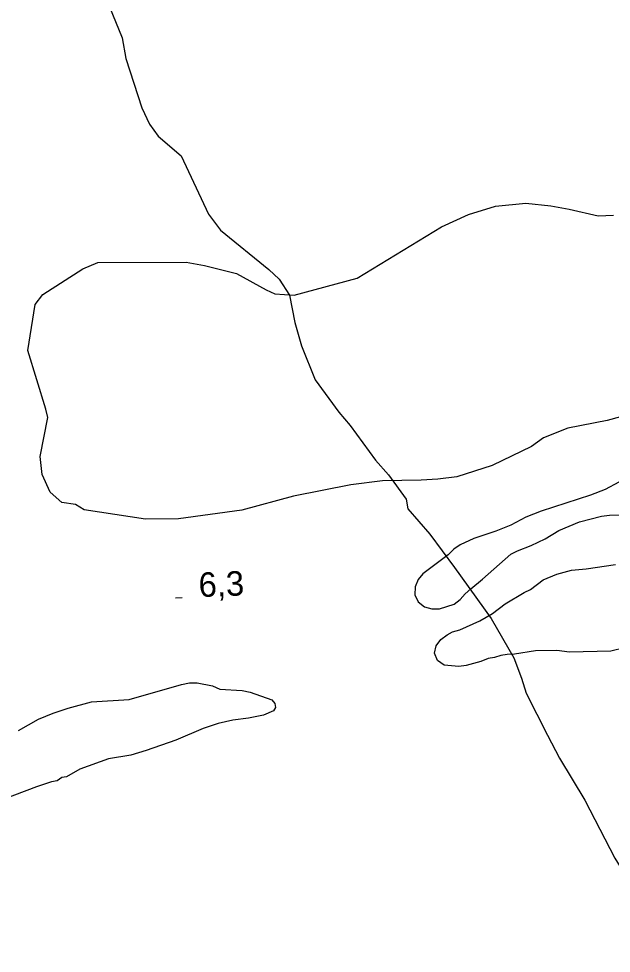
# Model space of a CAD drawing. Extents: x 336540 to 340074, y 5572036 to 5573747.
# Drawn here: x 337829.4 to 337902, y 5573041.1 to 5573155.6 of the extents above; entities that cross this region are included whole.
import ezdxf

# ---------------------------------------------------------------- set-up
doc = ezdxf.new("R2010")
doc.units = 0
for name, color, linetype in [('Niveau 2', 7, 'Continuous'), ('Niveau 22', 7, 'Continuous'), ('Niveau 3', 7, 'Continuous')]:
    doc.layers.add(name, color=color, linetype=linetype)

msp = doc.modelspace()

# ---------------------------------------------------------------- linework, layer by layer
at = {"layer": 'Niveau 2'}
for points in [[(337831.44, 5573120.61), (337832.39, 5573121.83), (337837.29, 5573124.96), (337839.13, 5573125.74), (337849.96, 5573125.8), (337852.18, 5573125.39), (337856.11, 5573124.4), (337859.77, 5573122.4), (337860.82, 5573121.93), (337863.2, 5573121.73), (337870.88, 5573123.81), (337881.21, 5573130.11), (337884.53, 5573131.63), (337887.85, 5573132.65), (337891.56, 5573133.02), (337894.63, 5573132.67), (337896.86, 5573132.27), (337900.44, 5573131.45), (337902.31, 5573131.55)], [(337909.06, 5573108.47), (337901.54, 5573106.4), (337896.7, 5573105.45), (337893.71, 5573104.28), (337892.24, 5573103.2), (337887.44, 5573100.9), (337883.12, 5573099.49), (337880.77, 5573099.21), (337878.73, 5573099.1), (337874, 5573099.02), (337870.14, 5573098.5), (337863.11, 5573097.11), (337856.76, 5573095.42), (337849.03, 5573094.37), (337844.96, 5573094.32), (337837.46, 5573095.46), (337836.41, 5573096.09), (337834.71, 5573096.35), (337833.28, 5573097.62), (337832.33, 5573099.78), (337832.05, 5573101.97), (337833, 5573106.77), (337832.76, 5573107.77), (337830.56, 5573114.95), (337831.44, 5573120.61)], [(337902.94, 5573098.84), (337901.27, 5573097.96), (337899.49, 5573097.24), (337893.45, 5573095.29), (337891.55, 5573094.57)], [(337889.72, 5573093.57), (337887.88, 5573092.85), (337885.19, 5573091.94), (337883.52, 5573091.17), (337882.75, 5573090.64), (337882.03, 5573089.95), (337878.93, 5573087.62), (337878.38, 5573086.93), (337878.01, 5573086.02), (337877.98, 5573085.06), (337878.39, 5573084.17), (337879.14, 5573083.57), (337880.04, 5573083.31), (337881, 5573083.33), (337882.79, 5573083.88), (337883.51, 5573084.46), (337884.11, 5573085.15), (337884.83, 5573085.79), (337886.27, 5573086.95), (337889.74, 5573090.02), (337890.52, 5573090.43), (337892.2, 5573091.09), (337893.92, 5573091.92), (337895.59, 5573092.92), (337898.15, 5573094), (337900.84, 5573094.68), (337901.79, 5573094.82), (337905.62, 5573094.85)], [(337891.55, 5573094.57), (337889.72, 5573093.57)], [(337903.66, 5573078.54), (337901.98, 5573078.16), (337896.92, 5573078.04), (337895.34, 5573078.23), (337892.76, 5573078.17), (337890.18, 5573077.77), (337889.28, 5573077.75), (337888.49, 5573077.62), (337887.71, 5573077.37), (337886.93, 5573077.24), (337886.04, 5573076.88), (337884.25, 5573076.39), (337883.35, 5573076.26), (337881.55, 5573076.44), (337880.74, 5573076.98), (337880.39, 5573077.88), (337880.59, 5573078.78), (337881.14, 5573079.58), (337881.91, 5573080.16), (337882.58, 5573080.52), (337883.47, 5573080.76), (337885.92, 5573081.84), (337887.48, 5573082.77), (337889.02, 5573083.94), (337891.36, 5573085.34), (337892.13, 5573085.7), (337893.68, 5573086.86), (337895.35, 5573087.58), (337897.14, 5573088.07), (337898.94, 5573088.23), (337902.53, 5573088.76)], [(337829.43, 5573068.41), (337831.88, 5573069.82), (337833.66, 5573070.54), (337835.5, 5573071.15), (337838.35, 5573071.95), (337842.96, 5573072.23), (337849.39, 5573074.07), (337850.34, 5573074.26), (337851.3, 5573074.28), (337853.16, 5573073.88), (337854.07, 5573073.5), (337856.83, 5573073.34), (337857.79, 5573073.14), (337860.46, 5573072.19), (337860.81, 5573071.75), (337860.88, 5573071.25), (337860.66, 5573070.85), (337859.43, 5573070.31), (337857.59, 5573069.93), (337855.68, 5573069.71), (337853.89, 5573069.28), (337852.05, 5573068.67), (337848.7, 5573067.24), (337845.07, 5573065.97), (337843.17, 5573065.42), (337840.43, 5573064.96), (337836.91, 5573063.69), (337835.3, 5573062.75), (337834.74, 5573062.68), (337834.13, 5573062.28), (337833.46, 5573062.15), (337831.62, 5573061.54), (337827.43, 5573059.92)]]:
    msp.add_lwpolyline(points, dxfattribs=at)
at = {"layer": 'Niveau 22'}
for points in [[(337838.91, 5573161.09), (337842.12, 5573153.25), (337842.57, 5573150.72), (337844.51, 5573144.71), (337845.44, 5573142.7), (337846.53, 5573141.22), (337849.34, 5573138.81), (337852.7, 5573131.67), (337854.15, 5573129.7), (337860.09, 5573124.87), (337861.35, 5573123.72), (337862.61, 5573121.75), (337863.26, 5573118.38), (337864.07, 5573115.54), (337865.77, 5573111.38), (337868.65, 5573107.42), (337870.06, 5573105.79), (337873.14, 5573101.53), (337874.74, 5573099.73), (337876.89, 5573096.77), (337877.1, 5573095.59), (337879.78, 5573092.49), (337882.83, 5573088.39), (337887.33, 5573082.13), (337890.09, 5573077.33), (337891.04, 5573074.84)], [(337891.04, 5573074.84), (337891.62, 5573072.99), (337894.21, 5573067.84), (337895.69, 5573065.03), (337898.78, 5573059.9), (337902.48, 5573052.77), (337904.85, 5573048.97), (337906.67, 5573045.84), (337907.76, 5573044.36), (337910.68, 5573039.4), (337912.29, 5573037.44), (337919.96, 5573024.19), (337925.22, 5573016.28), (337926.12, 5573014.98), (337927, 5573013.99)]]:
    msp.add_lwpolyline(points, dxfattribs=at)
at = {"layer": 'Niveau 3'}
msp.add_line((337848.65, 5573084.69), (337849.45, 5573084.72), dxfattribs=at)

# ---------------------------------------------------------------- texts
msp.add_text('6,3    ', height=3, rotation=2.2763, dxfattribs=at).set_placement((337851.53, 5573084.76))

doc.saveas('drawing.dxf')
